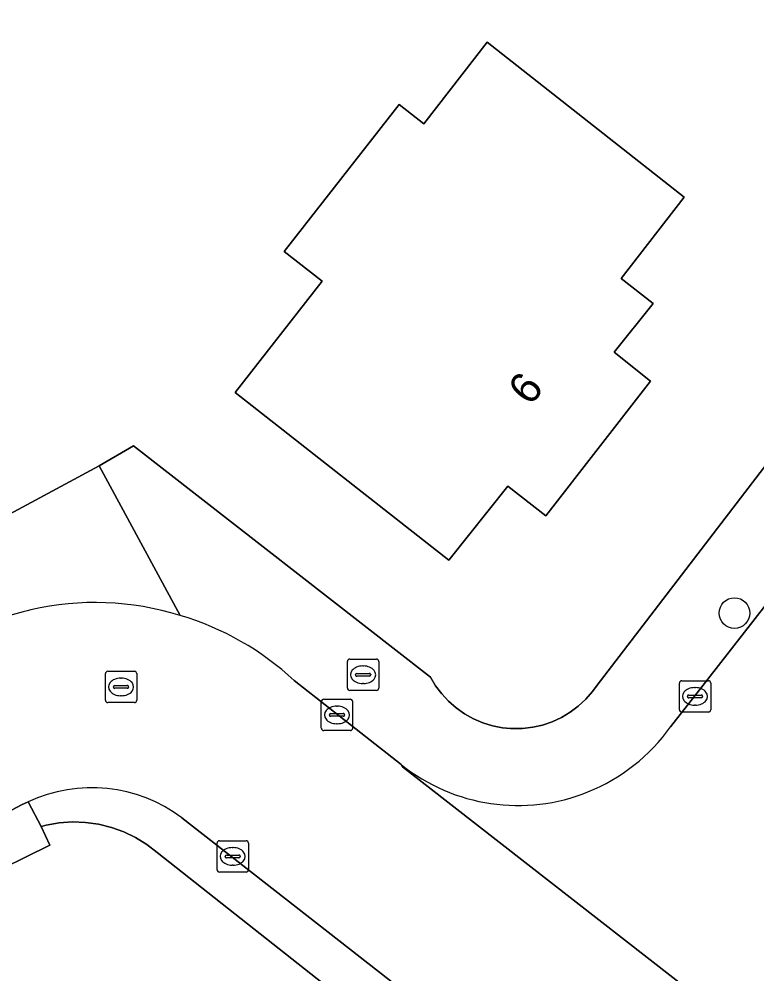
# Model space of a CAD drawing. Extents: x 157320 to 158835, y 386650 to 388491.
# Drawn here: x 158071.1 to 158094.67, y 387102.69 to 387133.19 of the extents above; entities that cross this region are included whole.
import ezdxf

# ---------------------------------------------------------------- set-up
doc = ezdxf.new("R2010")
doc.units = 0
for name, color, linetype in [('IMGEO_Boom', 7, 'Continuous'), ('IMGEO_Brandkraan', 7, 'Continuous'), ('IMGEO_Erf', 7, 'Continuous'), ('IMGEO_Groenvoorziening', 7, 'Continuous'), ('IMGEO_Kolk', 7, 'Continuous'), ('IMGEO_Pand', 7, 'Continuous'), ('IMGEO_Pand_nummerreeks', 7, 'Continuous'), ('IMGEO_Rijbaan_lokaal_gesloten', 7, 'Continuous'), ('IMGEO_Rioolput', 7, 'Continuous'), ('IMGEO_Voetpad_open', 7, 'Continuous')]:
    doc.layers.add(name, color=color, linetype=linetype)

msp = doc.modelspace()

# ---------------------------------------------------------------- linework, layer by layer
at = {"layer": 'IMGEO_Boom'}
msp.add_circle((158093.958, 387114.212), 0.489, dxfattribs=at)
at = {"layer": 'IMGEO_Brandkraan'}
for p, q in [((158081.667, 387112.743), (158082.519, 387112.743)), ((158081.592, 387111.817), (158081.592, 387112.669)), ((158082.08, 387112.523), (158082.105, 387112.523)), ((158082.593, 387112.669), (158082.593, 387111.817)), ((158081.851, 387112.237), (158081.851, 387112.249)), ((158082.289, 387112.2), (158081.891, 387112.2)), ((158081.894, 387112.286), (158082.292, 387112.286)), ((158082.335, 387112.249), (158082.335, 387112.237)), ((158082.103, 387111.963), (158082.078, 387111.963)), ((158082.519, 387111.743), (158081.667, 387111.743))]:
    msp.add_line(p, q, dxfattribs=at)
for points in [[(158081.667, 387112.743), (158082.519, 387112.743)], [(158081.592, 387111.817), (158081.592, 387112.669)], [(158082.593, 387112.669), (158082.593, 387111.817)], [(158082.519, 387111.743), (158081.667, 387111.743)]]:
    msp.add_lwpolyline(points, dxfattribs=at)
for centre, radius, start, end in [((158081.669, 387112.667), 0.0765, 91.552, 178.448), ((158081.669, 387112.667), 0.0765, 91.552, 178.448), ((158082.517, 387112.667), 0.0765, 1.552, 88.448), ((158082.517, 387112.667), 0.0765, 1.552, 88.448), ((158081.891, 387112.246), 0.0403, 85.8775, 175.7526), ((158081.888, 387112.236), 0.0366, 178.938, 274.7102), ((158082.292, 387112.243), 0.043, 264.8664, 352.4533), ((158082.296, 387112.248), 0.0386, 1.7309, 96.639), ((158081.669, 387111.819), 0.0765, 181.552, 268.448), ((158081.669, 387111.819), 0.0765, 181.552, 268.448), ((158082.517, 387111.819), 0.0765, 271.552, 358.448), ((158082.517, 387111.819), 0.0765, 271.552, 358.448)]:
    msp.add_arc(centre, radius, start, end, dxfattribs=at)
for centre, major_axis, ratio, start_param, end_param in [((158082.079, 387112.243), (-0.387, 0.002), 0.722429, 4.712389, 7.853982), ((158082.104, 387112.243), (-0.39, 0.002), 0.717154, 1.570796, 4.712389)]:
    msp.add_ellipse(centre, major_axis=major_axis, ratio=ratio, start_param=start_param, end_param=end_param, dxfattribs=at)
at = {"layer": 'IMGEO_Erf'}
msp.add_lwpolyline([(158091.358, 387124.101), (158090.117, 387122.547), (158091.273, 387121.623), (158087.931, 387117.323), (158086.713, 387118.268), (158084.834, 387115.904), (158078.009, 387121.258), (158080.789, 387124.818), (158079.573, 387125.767), (158083.24, 387130.464), (158084.03, 387129.844), (158086.06, 387132.45), (158092.346, 387127.495), (158090.339, 387124.9)], close=True, dxfattribs=at)
for points in [[(158070.109, 387117.008), (158073.658, 387118.912), (158074.756, 387119.552), (158084.243, 387112.17), (158084.409, 387111.892), (158084.604, 387111.632), (158084.824, 387111.394), (158085.068, 387111.181), (158085.333, 387110.994), (158085.616, 387110.836), (158085.914, 387110.709), (158086.224, 387110.613), (158086.542, 387110.55), (158086.805, 387110.527), (158086.865, 387110.521), (158087.189, 387110.526), (158087.511, 387110.565), (158087.827, 387110.637), (158088.134, 387110.741), (158088.428, 387110.878), (158088.706, 387111.044), (158088.966, 387111.238), (158089.204, 387111.459), (158089.417, 387111.703), (158089.541, 387111.872), (158096.142, 387120.485)], [(158090.702, 387094.576), (158075.514, 387106.563), (158075.182, 387106.821), (158074.824, 387107.042), (158074.446, 387107.225), (158074.05, 387107.368), (158073.642, 387107.468), (158073.225, 387107.525), (158072.805, 387107.539), (158072.385, 387107.508), (158071.971, 387107.433), (158071.806, 387107.391), (158072.079, 387106.796), (158069.786, 387105.672)]]:
    msp.add_lwpolyline(points, dxfattribs=at)
at = {"layer": 'IMGEO_Groenvoorziening'}
for points in [[(158096.142, 387120.485), (158089.541, 387111.872), (158089.417, 387111.703), (158089.204, 387111.459), (158088.966, 387111.238), (158088.706, 387111.044), (158088.428, 387110.878), (158088.134, 387110.741), (158087.827, 387110.637), (158087.511, 387110.565), (158087.189, 387110.526), (158086.865, 387110.521), (158086.805, 387110.527), (158086.542, 387110.55), (158086.224, 387110.613), (158085.914, 387110.709), (158085.616, 387110.836), (158085.333, 387110.994), (158085.068, 387111.181), (158084.824, 387111.394), (158084.604, 387111.632), (158084.409, 387111.892), (158084.243, 387112.17), (158074.756, 387119.552), (158073.658, 387118.912), (158076.246, 387114.136)], [(158091.913, 387110.579), (158092.693, 387111.571), (158098.325, 387118.784)], [(158079.89, 387112.055), (158083.31, 387109.373)], [(158071.387, 387108.187), (158071.806, 387107.391), (158071.971, 387107.433), (158072.385, 387107.508), (158072.805, 387107.539), (158073.225, 387107.525), (158073.642, 387107.468), (158074.05, 387107.368), (158074.446, 387107.225), (158074.824, 387107.042), (158075.182, 387106.821), (158075.514, 387106.563), (158090.702, 387094.576), (158091.593, 387095.729), (158076.297, 387107.674)]]:
    msp.add_lwpolyline(points, dxfattribs=at)
for centre, radius, start, end in [((158073.69, 387105.429), 9.074, 46.9016, 73.6391), ((158087.038, 387114.049), 5.984, 291.9705, 324.5548), ((158087.041, 387114.044), 5.978, 231.3854, 291.9674), ((158073.412, 387103.817), 4.816, 53.2059, 114.8648)]:
    msp.add_arc(centre, radius, start, end, dxfattribs=at)
at = {"layer": 'IMGEO_Kolk'}
for p, q in [((158092.197, 387111.126), (158092.197, 387111.978)), ((158092.272, 387112.052), (158093.124, 387112.052)), ((158092.685, 387111.832), (158092.71, 387111.832)), ((158093.198, 387111.978), (158093.198, 387111.126)), ((158092.456, 387111.546), (158092.456, 387111.558)), ((158092.894, 387111.509), (158092.496, 387111.509)), ((158092.499, 387111.595), (158092.897, 387111.595)), ((158092.94, 387111.558), (158092.94, 387111.546)), ((158080.758, 387110.532), (158080.758, 387111.384)), ((158080.833, 387111.458), (158081.685, 387111.458)), ((158081.246, 387111.238), (158081.271, 387111.238)), ((158081.759, 387111.384), (158081.759, 387110.532)), ((158092.708, 387111.272), (158092.683, 387111.272)), ((158081.017, 387110.952), (158081.017, 387110.964)), ((158081.455, 387110.915), (158081.057, 387110.915)), ((158081.06, 387111.001), (158081.458, 387111.001)), ((158081.501, 387110.964), (158081.501, 387110.952)), ((158093.124, 387111.052), (158092.272, 387111.052)), ((158081.269, 387110.678), (158081.244, 387110.678)), ((158081.685, 387110.458), (158080.833, 387110.458)), ((158077.501, 387106.94), (158078.353, 387106.94)), ((158077.426, 387106.014), (158077.426, 387106.866)), ((158077.914, 387106.72), (158077.939, 387106.72)), ((158078.427, 387106.866), (158078.427, 387106.014)), ((158077.685, 387106.434), (158077.685, 387106.446)), ((158078.123, 387106.397), (158077.725, 387106.397)), ((158077.728, 387106.483), (158078.126, 387106.483)), ((158078.169, 387106.446), (158078.169, 387106.434)), ((158077.937, 387106.16), (158077.912, 387106.16)), ((158078.353, 387105.94), (158077.501, 387105.94))]:
    msp.add_line(p, q, dxfattribs=at)
for points in [[(158092.197, 387111.126), (158092.197, 387111.978)], [(158092.272, 387112.052), (158093.124, 387112.052)], [(158093.198, 387111.978), (158093.198, 387111.126)], [(158080.758, 387110.532), (158080.758, 387111.384)], [(158080.833, 387111.458), (158081.685, 387111.458)], [(158081.759, 387111.384), (158081.759, 387110.532)], [(158093.124, 387111.052), (158092.272, 387111.052)], [(158081.685, 387110.458), (158080.833, 387110.458)], [(158077.501, 387106.94), (158078.353, 387106.94)], [(158077.426, 387106.014), (158077.426, 387106.866)], [(158078.427, 387106.866), (158078.427, 387106.014)], [(158078.353, 387105.94), (158077.501, 387105.94)]]:
    msp.add_lwpolyline(points, dxfattribs=at)
for centre, radius, start, end in [((158092.274, 387111.976), 0.0765, 91.552, 178.448), ((158092.274, 387111.976), 0.0765, 91.552, 178.448), ((158093.122, 387111.976), 0.0765, 1.552, 88.448), ((158093.122, 387111.976), 0.0765, 1.552, 88.448), ((158092.496, 387111.555), 0.0403, 85.8775, 175.7526), ((158092.493, 387111.545), 0.0366, 178.938, 274.7102), ((158092.897, 387111.552), 0.043, 264.8664, 352.4533), ((158092.901, 387111.557), 0.0386, 1.7309, 96.639), ((158080.835, 387111.382), 0.0765, 91.552, 178.448), ((158080.835, 387111.382), 0.0765, 91.552, 178.448), ((158081.683, 387111.382), 0.0765, 1.552, 88.448), ((158081.683, 387111.382), 0.0765, 1.552, 88.448), ((158081.057, 387110.961), 0.0403, 85.8775, 175.7526), ((158081.054, 387110.951), 0.0366, 178.938, 274.7102), ((158081.458, 387110.958), 0.043, 264.8664, 352.4533), ((158081.462, 387110.963), 0.0386, 1.7309, 96.639), ((158092.274, 387111.128), 0.0765, 181.552, 268.448), ((158092.274, 387111.128), 0.0765, 181.552, 268.448), ((158093.122, 387111.128), 0.0765, 271.552, 358.448), ((158093.122, 387111.128), 0.0765, 271.552, 358.448), ((158080.835, 387110.534), 0.0765, 181.552, 268.448), ((158080.835, 387110.534), 0.0765, 181.552, 268.448), ((158081.683, 387110.534), 0.0765, 271.552, 358.448), ((158081.683, 387110.534), 0.0765, 271.552, 358.448), ((158077.503, 387106.864), 0.0765, 91.552, 178.448), ((158077.503, 387106.864), 0.0765, 91.552, 178.448), ((158078.351, 387106.864), 0.0765, 1.552, 88.448), ((158078.351, 387106.864), 0.0765, 1.552, 88.448), ((158077.725, 387106.443), 0.0403, 85.8775, 175.7526), ((158077.722, 387106.433), 0.0366, 178.938, 274.7102), ((158078.126, 387106.44), 0.043, 264.8664, 352.4533), ((158078.13, 387106.445), 0.0386, 1.7309, 96.639), ((158077.503, 387106.016), 0.0765, 181.552, 268.448), ((158077.503, 387106.016), 0.0765, 181.552, 268.448), ((158078.351, 387106.016), 0.0765, 271.552, 358.448), ((158078.351, 387106.016), 0.0765, 271.552, 358.448)]:
    msp.add_arc(centre, radius, start, end, dxfattribs=at)
for centre, major_axis, ratio, start_param, end_param in [((158092.684, 387111.552), (-0.387, 0.002), 0.722429, 4.712389, 7.853982), ((158092.709, 387111.552), (-0.39, 0.002), 0.717154, 1.570796, 4.712389), ((158081.245, 387110.958), (-0.387, 0.002), 0.722429, 4.712389, 7.853982), ((158081.27, 387110.958), (-0.39, 0.002), 0.717154, 1.570796, 4.712389), ((158077.913, 387106.44), (-0.387, 0.002), 0.722429, 4.712389, 7.853982), ((158077.938, 387106.44), (-0.39, 0.002), 0.717154, 1.570796, 4.712389)]:
    msp.add_ellipse(centre, major_axis=major_axis, ratio=ratio, start_param=start_param, end_param=end_param, dxfattribs=at)
at = {"layer": 'IMGEO_Pand'}
msp.add_lwpolyline([(158091.358, 387124.101), (158090.339, 387124.9), (158092.346, 387127.495), (158086.06, 387132.45), (158084.03, 387129.844), (158083.24, 387130.464), (158079.573, 387125.767), (158080.789, 387124.818), (158078.009, 387121.258), (158084.834, 387115.904), (158086.713, 387118.268), (158087.931, 387117.323), (158091.273, 387121.623), (158090.117, 387122.547)], close=True, dxfattribs=at)
at = {"layer": 'IMGEO_Rijbaan_lokaal_gesloten'}
for points in [[(158127.199, 387155.674), (158126.432, 387154.715), (158114.255, 387139.191), (158113.455, 387138.172), (158113.085, 387137.7), (158110.606, 387134.523), (158103.348, 387125.219), (158102.02, 387123.52), (158098.325, 387118.784), (158092.693, 387111.571), (158091.913, 387110.579)], [(158076.297, 387107.674), (158091.593, 387095.729), (158092.451, 387095.072), (158093.171, 387094.52), (158093.295, 387094.42), (158096.717, 387098.883), (158083.348, 387109.301), (158083.31, 387109.373), (158079.89, 387112.055)], [(158083.31, 387109.373), (158083.348, 387109.301), (158096.717, 387098.883)], [(158061.394, 387102.79), (158062.294, 387103.274), (158065.548, 387105.065), (158069.115, 387106.986), (158071.181, 387108.085), (158071.387, 387108.187)]]:
    msp.add_lwpolyline(points, dxfattribs=at)
for centre, radius, start, end in [((158073.534, 387105.447), 9.103, 72.6689, 103.0827), ((158073.582, 387105.268), 9.288, 103.1163, 109.1754), ((158073.69, 387105.429), 9.074, 46.9016, 73.6391), ((158087.038, 387114.049), 5.984, 291.9705, 324.5548), ((158087.041, 387114.044), 5.978, 231.3854, 291.9674), ((158073.412, 387103.817), 4.816, 53.2059, 114.8648)]:
    msp.add_arc(centre, radius, start, end, dxfattribs=at)
at = {"layer": 'IMGEO_Rioolput'}
for p, q in [((158073.859, 387111.426), (158073.859, 387112.278)), ((158073.934, 387112.352), (158074.786, 387112.352)), ((158074.347, 387112.132), (158074.372, 387112.132)), ((158074.86, 387112.278), (158074.86, 387111.426)), ((158074.118, 387111.846), (158074.118, 387111.858)), ((158074.556, 387111.809), (158074.158, 387111.809)), ((158074.161, 387111.895), (158074.559, 387111.895)), ((158074.602, 387111.858), (158074.602, 387111.846)), ((158074.37, 387111.572), (158074.345, 387111.572)), ((158074.786, 387111.352), (158073.934, 387111.352))]:
    msp.add_line(p, q, dxfattribs=at)
for points in [[(158073.859, 387111.426), (158073.859, 387112.278)], [(158073.934, 387112.352), (158074.786, 387112.352)], [(158074.86, 387112.278), (158074.86, 387111.426)], [(158074.786, 387111.352), (158073.934, 387111.352)]]:
    msp.add_lwpolyline(points, dxfattribs=at)
for centre, radius, start, end in [((158073.936, 387112.276), 0.0765, 91.552, 178.448), ((158073.936, 387112.276), 0.0765, 91.552, 178.448), ((158074.784, 387112.276), 0.0765, 1.552, 88.448), ((158074.784, 387112.276), 0.0765, 1.552, 88.448), ((158074.158, 387111.855), 0.0403, 85.8775, 175.7526), ((158074.155, 387111.845), 0.0366, 178.938, 274.7102), ((158074.559, 387111.852), 0.043, 264.8664, 352.4533), ((158074.563, 387111.857), 0.0386, 1.7309, 96.639), ((158073.936, 387111.428), 0.0765, 181.552, 268.448), ((158073.936, 387111.428), 0.0765, 181.552, 268.448), ((158074.784, 387111.428), 0.0765, 271.552, 358.448), ((158074.784, 387111.428), 0.0765, 271.552, 358.448)]:
    msp.add_arc(centre, radius, start, end, dxfattribs=at)
for centre, major_axis, ratio, start_param, end_param in [((158074.346, 387111.852), (-0.387, 0.002), 0.722429, 4.712389, 7.853982), ((158074.371, 387111.852), (-0.39, 0.002), 0.717154, 1.570796, 4.712389)]:
    msp.add_ellipse(centre, major_axis=major_axis, ratio=ratio, start_param=start_param, end_param=end_param, dxfattribs=at)
at = {"layer": 'IMGEO_Voetpad_open'}
for points in [[(158073.658, 387118.912), (158070.109, 387117.008), (158069.195, 387116.515), (158070.531, 387114.04)], [(158076.246, 387114.136), (158073.658, 387118.912)]]:
    msp.add_lwpolyline(points, dxfattribs=at)
msp.add_lwpolyline([(158069.786, 387105.672), (158072.079, 387106.796), (158071.806, 387107.391), (158071.387, 387108.187), (158071.181, 387108.085), (158069.115, 387106.986), (158065.548, 387105.065), (158062.294, 387103.274), (158061.394, 387102.79), (158062.816, 387101.798), (158063.07, 387101.936), (158066.216, 387103.757)], close=True, dxfattribs=at)
for centre, radius, start, end in [((158073.534, 387105.447), 9.103, 72.6689, 103.0827), ((158073.582, 387105.268), 9.288, 103.1163, 109.1754)]:
    msp.add_arc(centre, radius, start, end, dxfattribs=at)

# ---------------------------------------------------------------- texts
at = {"layer": 'IMGEO_Pand_nummerreeks'}
msp.add_text('6', height=1, rotation=52.1453, dxfattribs=at).set_placement((158087.443, 387120.802))

doc.saveas('drawing.dxf')
